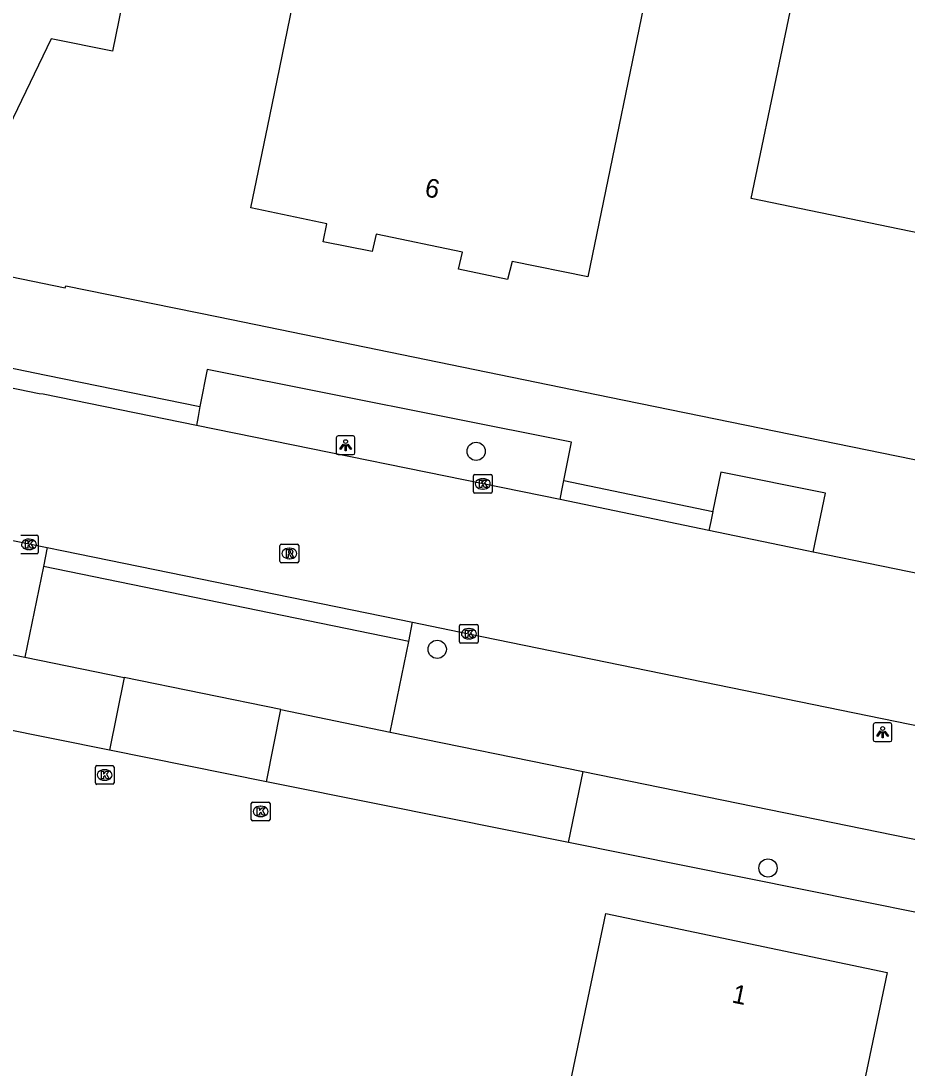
# Model space of a CAD drawing. Extents: x 157692 to 159670, y 381454 to 383289.
# Drawn here: x 158445.9 to 158493.2, y 382472.3 to 382528.3 of the extents above; entities that cross this region are included whole.
import ezdxf

# ---------------------------------------------------------------- set-up
doc = ezdxf.new("R2010")
doc.units = 0
for name, color, linetype in [('IMGEO_Boom', 7, 'Continuous'), ('IMGEO_Groenvoorziening', 7, 'Continuous'), ('IMGEO_Kolk', 7, 'Continuous'), ('IMGEO_Lichtpunt', 7, 'Continuous'), ('IMGEO_Pand', 7, 'Continuous'), ('IMGEO_Pand_nummerreeks', 7, 'Continuous'), ('IMGEO_Rijbaan_lokaal_gesloten', 7, 'Continuous'), ('IMGEO_Rijbaan_lokaal_open', 7, 'Continuous'), ('IMGEO_Rioolput', 7, 'Continuous'), ('IMGEO_Voetpad_open', 7, 'Continuous')]:
    doc.layers.add(name, color=color, linetype=linetype)

msp = doc.modelspace()

# ---------------------------------------------------------------- linework, layer by layer
at = {"layer": 'IMGEO_Boom'}
for centre in [(158470.195, 382505.321), (158468.112, 382494.731), (158485.798, 382483.033)]:
    msp.add_circle(centre, 0.489, dxfattribs=at)
at = {"layer": 'IMGEO_Groenvoorziening'}
for points in [[(158450.596, 382489.334), (158438.61, 382491.745), (158439.424, 382495.671)], [(158475.129, 382484.401), (158475.924, 382488.196)], [(158475.129, 382484.401), (158465.109, 382486.418), (158458.989, 382487.647)], [(158509.694, 382477.443), (158475.129, 382484.401)]]:
    msp.add_lwpolyline(points, dxfattribs=at)
at = {"layer": 'IMGEO_Kolk'}
for p, q in [((158470.051, 382503.154), (158470.051, 382504.006)), ((158470.126, 382504.08), (158470.978, 382504.08)), ((158470.539, 382503.86), (158470.564, 382503.86)), ((158471.052, 382504.006), (158471.052, 382503.154)), ((158470.562, 382503.3), (158470.537, 382503.3)), ((158470.978, 382503.08), (158470.126, 382503.08)), ((158445.856, 382500.845), (158446.708, 382500.845)), ((158446.269, 382500.625), (158446.294, 382500.625)), ((158446.782, 382500.771), (158446.782, 382499.919)), ((158446.708, 382499.845), (158445.856, 382499.845)), ((158446.292, 382500.065), (158446.267, 382500.065)), ((158469.306, 382495.139), (158469.306, 382495.991)), ((158469.381, 382496.065), (158470.233, 382496.065)), ((158470.307, 382495.991), (158470.307, 382495.139)), ((158469.794, 382495.845), (158469.819, 382495.845)), ((158470.233, 382495.065), (158469.381, 382495.065)), ((158469.817, 382495.285), (158469.792, 382495.285)), ((158449.834, 382487.584), (158449.834, 382488.436)), ((158449.909, 382488.51), (158450.761, 382488.51)), ((158450.322, 382488.29), (158450.347, 382488.29)), ((158450.835, 382488.436), (158450.835, 382487.584)), ((158450.345, 382487.73), (158450.32, 382487.73)), ((158450.761, 382487.51), (158449.909, 382487.51)), ((158458.172, 382485.634), (158458.172, 382486.486)), ((158458.247, 382486.56), (158459.099, 382486.56)), ((158459.173, 382486.486), (158459.173, 382485.634)), ((158458.66, 382486.34), (158458.685, 382486.34)), ((158459.099, 382485.56), (158458.247, 382485.56)), ((158458.683, 382485.78), (158458.658, 382485.78))]:
    msp.add_line(p, q, dxfattribs=at)
for points in [[(158470.051, 382503.154), (158470.051, 382504.006)], [(158470.126, 382504.08), (158470.978, 382504.08)], [(158470.372, 382503.78), (158470.495, 382503.78), (158470.495, 382503.629), (158470.625, 382503.78), (158470.789, 382503.78), (158470.643, 382503.629), (158470.796, 382503.38), (158470.644, 382503.38), (158470.559, 382503.544), (158470.495, 382503.477), (158470.495, 382503.38), (158470.372, 382503.38), (158470.372, 382503.78)], [(158471.052, 382504.006), (158471.052, 382503.154)], [(158470.978, 382503.08), (158470.126, 382503.08)], [(158445.856, 382500.845), (158446.708, 382500.845)], [(158446.102, 382500.545), (158446.225, 382500.545), (158446.225, 382500.394), (158446.355, 382500.545), (158446.519, 382500.545), (158446.373, 382500.394), (158446.526, 382500.145), (158446.374, 382500.145), (158446.289, 382500.309), (158446.225, 382500.242), (158446.225, 382500.145), (158446.102, 382500.145), (158446.102, 382500.545)], [(158446.782, 382500.771), (158446.782, 382499.919)], [(158446.708, 382499.845), (158445.856, 382499.845)], [(158469.306, 382495.139), (158469.306, 382495.991)], [(158469.381, 382496.065), (158470.233, 382496.065)], [(158470.307, 382495.991), (158470.307, 382495.139)], [(158469.627, 382495.765), (158469.75, 382495.765), (158469.75, 382495.614), (158469.88, 382495.765), (158470.044, 382495.765), (158469.898, 382495.614), (158470.051, 382495.365), (158469.899, 382495.365), (158469.814, 382495.529), (158469.75, 382495.462), (158469.75, 382495.365), (158469.627, 382495.365), (158469.627, 382495.765)], [(158470.233, 382495.065), (158469.381, 382495.065)], [(158449.834, 382487.584), (158449.834, 382488.436)], [(158449.909, 382488.51), (158450.761, 382488.51)], [(158450.155, 382488.21), (158450.278, 382488.21), (158450.278, 382488.059), (158450.408, 382488.21), (158450.572, 382488.21), (158450.426, 382488.059), (158450.579, 382487.81), (158450.427, 382487.81), (158450.342, 382487.974), (158450.278, 382487.907), (158450.278, 382487.81), (158450.155, 382487.81), (158450.155, 382488.21)], [(158450.835, 382488.436), (158450.835, 382487.584)], [(158450.761, 382487.51), (158449.909, 382487.51)], [(158458.172, 382485.634), (158458.172, 382486.486)], [(158458.247, 382486.56), (158459.099, 382486.56)], [(158459.173, 382486.486), (158459.173, 382485.634)], [(158458.493, 382486.26), (158458.616, 382486.26), (158458.616, 382486.109), (158458.746, 382486.26), (158458.91, 382486.26), (158458.764, 382486.109), (158458.917, 382485.86), (158458.765, 382485.86), (158458.68, 382486.024), (158458.616, 382485.957), (158458.616, 382485.86), (158458.493, 382485.86), (158458.493, 382486.26)], [(158459.099, 382485.56), (158458.247, 382485.56)]]:
    msp.add_lwpolyline(points, dxfattribs=at)
for centre, start, end in [((158470.128, 382504.004), 91.552, 178.448), ((158470.128, 382504.004), 91.552, 178.448), ((158470.976, 382504.004), 1.552, 88.448), ((158470.976, 382504.004), 1.552, 88.448), ((158470.128, 382503.156), 181.552, 268.448), ((158470.128, 382503.156), 181.552, 268.448), ((158470.976, 382503.156), 271.552, 358.448), ((158470.976, 382503.156), 271.552, 358.448), ((158446.706, 382500.769), 1.552, 88.448), ((158446.706, 382500.769), 1.552, 88.448), ((158446.706, 382499.921), 271.552, 358.448), ((158446.706, 382499.921), 271.552, 358.448), ((158469.383, 382495.989), 91.552, 178.448), ((158469.383, 382495.989), 91.552, 178.448), ((158470.231, 382495.989), 1.552, 88.448), ((158470.231, 382495.989), 1.552, 88.448), ((158469.383, 382495.141), 181.552, 268.448), ((158469.383, 382495.141), 181.552, 268.448), ((158470.231, 382495.141), 271.552, 358.448), ((158470.231, 382495.141), 271.552, 358.448), ((158449.911, 382488.434), 91.552, 178.448), ((158449.911, 382488.434), 91.552, 178.448), ((158450.759, 382488.434), 1.552, 88.448), ((158450.759, 382488.434), 1.552, 88.448), ((158449.911, 382487.586), 181.552, 268.448), ((158449.911, 382487.586), 181.552, 268.448), ((158450.759, 382487.586), 271.552, 358.448), ((158450.759, 382487.586), 271.552, 358.448), ((158458.249, 382486.484), 91.552, 178.448), ((158458.249, 382486.484), 91.552, 178.448), ((158459.097, 382486.484), 1.552, 88.448), ((158459.097, 382486.484), 1.552, 88.448), ((158458.249, 382485.636), 181.552, 268.448), ((158458.249, 382485.636), 181.552, 268.448), ((158459.097, 382485.636), 271.552, 358.448), ((158459.097, 382485.636), 271.552, 358.448)]:
    msp.add_arc(centre, 0.0765, start, end, dxfattribs=at)
for centre, major_axis, ratio, start_param, end_param in [((158470.538, 382503.58), (-0.387, 0.002), 0.722429, 4.712389, 7.853982), ((158470.563, 382503.58), (-0.39, 0.002), 0.717154, 1.570796, 4.712389), ((158446.268, 382500.345), (-0.387, 0.002), 0.722429, 4.712389, 7.853982), ((158446.293, 382500.345), (-0.39, 0.002), 0.717154, 1.570796, 4.712389), ((158469.793, 382495.565), (-0.387, 0.002), 0.722429, 4.712389, 7.853982), ((158469.818, 382495.565), (-0.39, 0.002), 0.717154, 1.570796, 4.712389), ((158450.321, 382488.01), (-0.387, 0.002), 0.722429, 4.712389, 7.853982), ((158450.346, 382488.01), (-0.39, 0.002), 0.717154, 1.570796, 4.712389), ((158458.659, 382486.06), (-0.387, 0.002), 0.722429, 4.712389, 7.853982), ((158458.684, 382486.06), (-0.39, 0.002), 0.717154, 1.570796, 4.712389)]:
    msp.add_ellipse(centre, major_axis=major_axis, ratio=ratio, start_param=start_param, end_param=end_param, dxfattribs=at)
at = {"layer": 'IMGEO_Lichtpunt'}
for p, q in [((158462.717, 382506.049), (158462.717, 382505.242)), ((158462.717, 382506.049), (158462.717, 382505.242)), ((158463.619, 382506.144), (158462.811, 382506.144)), ((158463.619, 382506.144), (158462.811, 382506.144)), ((158463.713, 382505.242), (158463.713, 382506.049)), ((158463.713, 382505.242), (158463.713, 382506.049)), ((158462.811, 382505.148), (158463.619, 382505.148)), ((158462.811, 382505.148), (158463.619, 382505.148)), ((158491.432, 382490.699), (158491.432, 382489.892)), ((158491.432, 382490.699), (158491.432, 382489.892)), ((158492.334, 382490.794), (158491.526, 382490.794)), ((158492.334, 382490.794), (158491.526, 382490.794)), ((158492.428, 382489.892), (158492.428, 382490.699)), ((158492.428, 382489.892), (158492.428, 382490.699)), ((158491.526, 382489.798), (158492.334, 382489.798)), ((158491.526, 382489.798), (158492.334, 382489.798))]:
    msp.add_line(p, q, dxfattribs=at)
for points in [[(158463.091, 382505.713), (158463.13, 382505.685), (158462.942, 382505.423), (158462.904, 382505.45), (158463.091, 382505.713)], [(158463.193, 382505.665), (158463.24, 382505.665), (158463.24, 382505.343), (158463.193, 382505.343), (158463.193, 382505.665)], [(158463.303, 382505.685), (158463.341, 382505.712), (158463.528, 382505.45), (158463.489, 382505.422), (158463.303, 382505.685)], [(158491.806, 382490.363), (158491.845, 382490.335), (158491.657, 382490.073), (158491.619, 382490.1), (158491.806, 382490.363)], [(158492.018, 382490.335), (158492.056, 382490.362), (158492.243, 382490.1), (158492.204, 382490.072), (158492.018, 382490.335)], [(158491.908, 382490.315), (158491.955, 382490.315), (158491.955, 382489.993), (158491.908, 382489.993), (158491.908, 382490.315)]]:
    msp.add_lwpolyline(points, dxfattribs=at)
for centre in [(158463.216, 382505.847), (158491.931, 382490.497)]:
    msp.add_circle(centre, 0.0994, dxfattribs=at)
for centre, start, end in [((158462.811, 382506.049), 90, 180), ((158462.811, 382506.049), 90, 180), ((158463.619, 382506.049), 0, 90), ((158463.619, 382506.049), 0, 90), ((158462.811, 382505.242), 180, 270), ((158462.811, 382505.242), 180, 270), ((158463.619, 382505.242), 270, 0), ((158463.619, 382505.242), 270, 360), ((158491.526, 382490.699), 90, 180), ((158491.526, 382490.699), 90, 180), ((158492.334, 382490.699), 0, 90), ((158492.334, 382490.699), 0, 90), ((158491.526, 382489.892), 180, 270), ((158491.526, 382489.892), 180, 270), ((158492.334, 382489.892), 270, 0), ((158492.334, 382489.892), 270, 360)]:
    msp.add_arc(centre, 0.0946, start, end, dxfattribs=at)
at = {"layer": 'IMGEO_Pand'}
for points in [[(158480.037, 382577.044), (158490.43, 382574.914), (158482.672, 382537.11), (158481.667, 382532.212), (158479.86, 382532.568), (158476.167, 382514.651), (158472.114, 382515.47), (158471.879, 382514.52), (158469.259, 382515.069), (158469.458, 382515.974), (158464.841, 382516.939), (158464.629, 382516.014), (158462.015, 382516.537), (158462.204, 382517.498), (158458.151, 382518.356), (158459.158, 382523.254), (158461.857, 382536.374), (158471.337, 382534.44), (158480.037, 382577.044)], [(158496.536, 382516.439), (158484.902, 382518.844), (158488.065, 382534.048), (158486.88, 382534.3), (158487.882, 382539.199), (158487.982, 382539.686), (158490.605, 382539.134), (158494.93, 382559.926)], [(158451.755, 382531.636), (158450.752, 382526.737), (158447.463, 382527.381), (158444.756, 382521.748), (158445.225, 382521.52), (158445.041, 382521.082), (158442.837, 382522.088), (158441.272, 382522.672), (158441.299, 382522.835), (158439.114, 382523.648), (158436.929, 382524.162), (158436.872, 382523.989), (158432.789, 382524.806), (158432.859, 382525.232), (158433.42, 382525.121), (158435.814, 382537.414)], [(158465.782, 382426.403), (158477.131, 382480.602), (158492.176, 382477.452), (158480.827, 382423.253), (158465.782, 382426.403)]]:
    msp.add_lwpolyline(points, dxfattribs=at)
at = {"layer": 'IMGEO_Rijbaan_lokaal_gesloten'}
for points in [[(158455.234, 382506.703), (158447.039, 382508.382), (158446.823, 382508.402), (158441.115, 382509.579)], [(158474.679, 382502.741), (158455.234, 382506.703)], [(158482.642, 382501.083), (158474.679, 382502.741)], [(158441.03, 382501.451), (158447.261, 382500.179)], [(158488.214, 382499.931), (158487.88, 382500), (158482.642, 382501.083)], [(158447.261, 382500.179), (158448.135, 382500), (158466.8, 382496.177)], [(158502.982, 382496.89), (158500, 382497.508), (158499.169, 382497.68), (158488.214, 382499.931)], [(158466.8, 382496.177), (158469.803, 382495.566), (158500, 382489.365), (158504.554, 382488.43)]]:
    msp.add_lwpolyline(points, dxfattribs=at)
at = {"layer": 'IMGEO_Rijbaan_lokaal_open'}
for points in [[(158451.367, 382493.22), (158450.596, 382489.334)], [(158459.754, 382491.504), (158451.367, 382493.22)], [(158458.989, 382487.647), (158459.754, 382491.504)], [(158458.989, 382487.647), (158450.596, 382489.334)]]:
    msp.add_lwpolyline(points, dxfattribs=at)
at = {"layer": 'IMGEO_Rioolput'}
for p, q in [((158459.707, 382499.433), (158459.707, 382500.285)), ((158459.782, 382500.359), (158460.634, 382500.359)), ((158460.195, 382500.139), (158460.22, 382500.139)), ((158460.708, 382500.285), (158460.708, 382499.433)), ((158460.634, 382499.359), (158459.782, 382499.359)), ((158460.218, 382499.579), (158460.193, 382499.579))]:
    msp.add_line(p, q, dxfattribs=at)
for points in [[(158459.707, 382499.433), (158459.707, 382500.285)], [(158459.782, 382500.359), (158460.634, 382500.359)], [(158460.296, 382500.057), (158460.044, 382500.059), (158460.044, 382499.659)], [(158460.222, 382499.978), (158460.168, 382499.978), (158460.168, 382499.897)], [(158460.168, 382499.897), (158460.22, 382499.897)], [(158460.708, 382500.285), (158460.708, 382499.433)], [(158460.634, 382499.359), (158459.782, 382499.359)], [(158460.044, 382499.659), (158460.168, 382499.659), (158460.168, 382499.821), (158460.179, 382499.821)], [(158460.226, 382499.792), (158460.297, 382499.659), (158460.437, 382499.659), (158460.372, 382499.785)]]:
    msp.add_lwpolyline(points, dxfattribs=at)
for centre, radius, start, end in [((158459.784, 382500.283), 0.0765, 91.552, 178.448), ((158459.784, 382500.283), 0.0765, 91.552, 178.448), ((158460.204, 382500.086), 0.19, 274.7715, 282.9687), ((158460.228, 382499.882), 0.0964, 77.0061, 93.1865), ((158460.242, 382499.939), 0.0378, 276.6634, 79.6772), ((158460.295, 382499.947), 0.109, 350.3612, 89.416), ((158460.293, 382499.947), 0.112, 277.5842, 350.9817), ((158460.632, 382500.283), 0.0765, 1.552, 88.448), ((158460.632, 382500.283), 0.0765, 1.552, 88.448), ((158459.784, 382499.435), 0.0765, 181.552, 268.448), ((158459.784, 382499.435), 0.0765, 181.552, 268.448), ((158460.178, 382499.768), 0.0533, 26.0293, 88.6989), ((158460.277, 382499.732), 0.108, 29.5134, 73.7905), ((158460.632, 382499.435), 0.0765, 271.552, 358.448), ((158460.632, 382499.435), 0.0765, 271.552, 358.448)]:
    msp.add_arc(centre, radius, start, end, dxfattribs=at)
for centre, major_axis, ratio, start_param, end_param in [((158460.194, 382499.859), (-0.387, 0.002), 0.722429, 4.712389, 7.853982), ((158460.219, 382499.859), (-0.39, 0.002), 0.717154, 1.570796, 4.712389)]:
    msp.add_ellipse(centre, major_axis=major_axis, ratio=ratio, start_param=start_param, end_param=end_param, dxfattribs=at)
at = {"layer": 'IMGEO_Voetpad_open'}
for points in [[(158195.722, 382566.191), (158274.782, 382549.891), (158311.051, 382542.412), (158311.095, 382542.581), (158321.419, 382540.176), (158391.337, 382525.614), (158405.273, 382522.711), (158421.57, 382519.396), (158421.623, 382519.691), (158430.232, 382517.917), (158430.22, 382517.771), (158448.226, 382514.066), (158448.261, 382514.179), (158456.419, 382512.52), (158477.322, 382508.223), (158500, 382503.578), (158504.177, 382502.734)], [(158441.325, 382510.606), (158447.212, 382509.403), (158455.416, 382507.727)], [(158474.879, 382503.762), (158475.285, 382505.806), (158455.821, 382509.707), (158455.43, 382507.817), (158455.416, 382507.727)], [(158455.416, 382507.727), (158455.334, 382507.192), (158455.234, 382506.703)], [(158474.679, 382502.741), (158474.78, 382503.23), (158474.879, 382503.762)], [(158474.879, 382503.762), (158482.851, 382502.102)], [(158488.214, 382499.931), (158488.872, 382503.084), (158483.285, 382504.213), (158482.858, 382502.138), (158482.851, 382502.102)], [(158482.851, 382502.102), (158482.743, 382501.572), (158482.642, 382501.083)], [(158447.261, 382500.179), (158447.053, 382499.16)], [(158447.053, 382499.16), (158446.061, 382494.309)], [(158466.592, 382495.158), (158447.053, 382499.16)], [(158466.592, 382495.158), (158466.8, 382496.177)], [(158439.888, 382495.576), (158446.061, 382494.309)], [(158465.6, 382490.308), (158466.592, 382495.158)], [(158446.061, 382494.309), (158451.367, 382493.22)], [(158459.754, 382491.504), (158465.6, 382490.308)], [(158465.6, 382490.308), (158475.924, 382488.196)], [(158475.924, 382488.196), (158500, 382483.27), (158503.358, 382482.583)]]:
    msp.add_lwpolyline(points, dxfattribs=at)

# ---------------------------------------------------------------- texts
at = {"layer": 'IMGEO_Pand_nummerreeks'}
for s, rotation, p in [('6', 348.1945, (158467.395, 382518.98)), ('1', 348.1747, (158483.823, 382475.85))]:
    msp.add_text(s, height=1, rotation=rotation, dxfattribs=at).set_placement(p)

doc.saveas('drawing.dxf')
